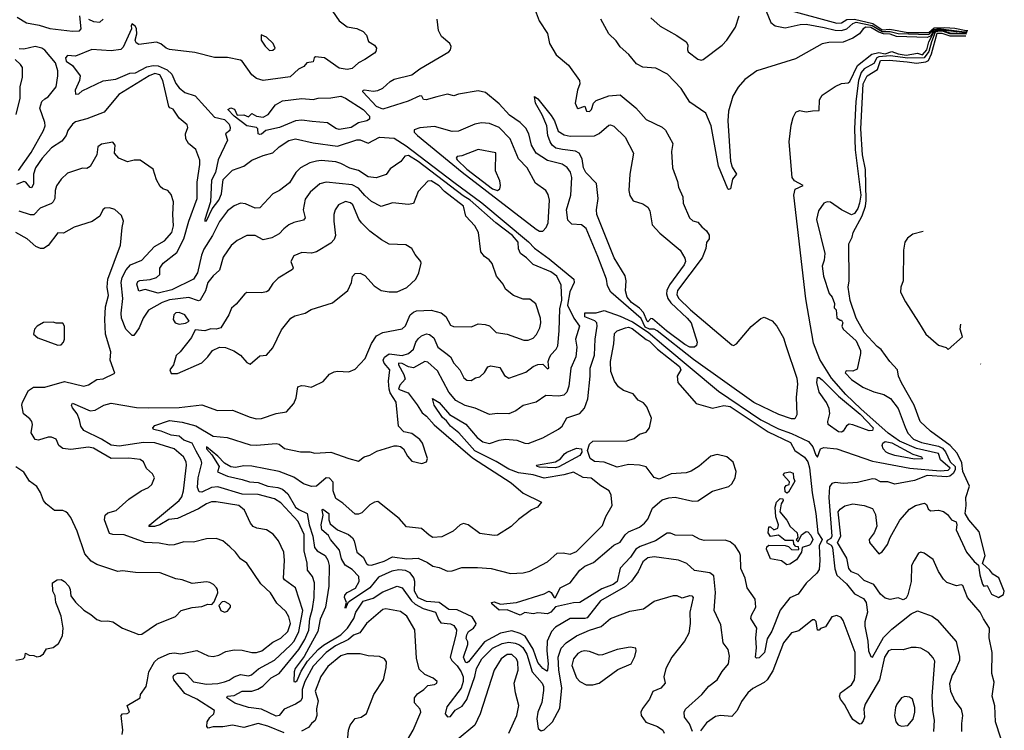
# Model space of a CAD drawing. Extents: x 1245515 to 1420776, y 606314 to 671314.
# Tile 341 of 385: x 1411009 to 1417101, y 614683 to 619082. Entities that reach past the tile are written whole.
import ezdxf

# ---------------------------------------------------------------- set-up
doc = ezdxf.new("R2010")
doc.units = 0

msp = doc.modelspace()

# ---------------------------------------------------------------- linework, layer by layer
at = {"layer": '0CON10XD'}
for points in [[(1414148.6, 619275), (1414223.1, 619075), (1414275, 618996.7), (1414288, 618935), (1414328.1, 618865), (1414405, 618800), (1414471.9, 618705), (1414474.5, 618685), (1414460.8, 618645), (1414446.2, 618565), (1414457.5, 618535), (1414465, 618531.2), (1414505, 618546.7), (1414515.7, 618515.7), (1414535, 618513.1), (1414547.5, 618525), (1414559.2, 618565), (1414575, 618580.8), (1414655, 618609.5), (1414725, 618616.5), (1414820.8, 618535), (1414885, 618464.2), (1414985, 618415.5), (1415005, 618397.1), (1415050, 618315), (1415041.1, 618265), (1415049.2, 618165), (1415079.7, 618079.7), (1415085.7, 618045), (1415112, 617985), (1415114.4, 617945), (1415152.9, 617855), (1415175, 617835.8), (1415205, 617829.2), (1415228.7, 617798.7), (1415258, 617775), (1415275, 617747.5), (1415276, 617725), (1415258.3, 617701.7), (1415254.2, 617665), (1415231.8, 617608.2), (1415079.2, 617405), (1415075, 617380), (1415085, 617358), (1415160, 617285), (1415415, 617068.9), (1415425, 617065.6), (1415445, 617074.4), (1415535, 617182.5), (1415595, 617232.5), (1415615, 617240), (1415665, 617217.5), (1415693.3, 617185), (1415735, 617112.5), (1415750, 617065), (1415817.4, 616862.6), (1415821.1, 616825), (1415812.9, 616745), (1415817.9, 616635), (1415805, 616610.7), (1415785, 616610.2)], [(1415615, 619204.6), (1415738.9, 619149), (1416065, 619060), (1416095, 619062.1), (1416126.7, 619083.3), (1416175, 619085.7), (1416287.9, 619057.9), (1416345, 619019.7), (1416392.3, 619022.3), (1416505, 619002.3), (1416635, 619001.9), (1416667.9, 619032.1), (1416734.2, 619034.2), (1416795, 619029.5), (1416865, 619013.7), (1416875.5, 619014.8)], [(1410992.3, 619097.7), (1411051.2, 619061.2), (1411128.2, 619048.2), (1411195, 619027.5), (1411335, 619010.6), (1411378.2, 619011.8), (1411390, 619025), (1411380, 619105)], [(1412944.6, 619135), (1412985, 619074.2), (1413035, 619037.8), (1413095, 619027.8), (1413135, 619009.1), (1413155.4, 618985), (1413167.1, 618947.1), (1413203.9, 618923.9), (1413216.7, 618905), (1413213.3, 618885), (1413203.3, 618875), (1413145, 618834.2), (1413105, 618814.2), (1413065, 618778.6), (1413035, 618773.1), (1412985, 618780.6), (1412895.6, 618845.6), (1412838.8, 618851.2), (1412830, 618845), (1412825, 618820), (1412785, 618813.8), (1412767.3, 618792.7), (1412734, 618775), (1412682, 618728), (1412515, 618705.4), (1412475, 618718.5), (1412445, 618740.5), (1412385.6, 618825), (1412375, 618831.9), (1412295, 618846.9), (1412215, 618846.5), (1412091.7, 618878.3)], [(1414915, 619092), (1414971.1, 619041.1), (1415075, 618984.2), (1415132.5, 618945), (1415143.5, 618925), (1415140.5, 618895), (1415145, 618881.9), (1415205, 618837.3), (1415225, 618830), (1415238.9, 618835), (1415355, 618923.1), (1415385.4, 618955), (1415437.7, 619035), (1415460.5, 619105)], [(1415627.3, 619135), (1415655.7, 619065), (1415683.7, 619043.7), (1415745, 619030.9), (1415837.9, 619052.1), (1415875.7, 619054.3), (1415987.3, 619032.7), (1416055, 619015.7), (1416095, 619014.3), (1416126, 619024.1), (1416165, 619057.4), (1416185, 619065.7), (1416283.5, 619045), (1416345, 619009), (1416395, 619007.7), (1416445.4, 618995.3), (1416635, 618989.2), (1416665, 619020.9), (1416695, 619027.4), (1416855, 619006.9), (1416872.4, 619007)], [(1412091.7, 618878.3), (1411935, 618896.4), (1411915, 618905.5), (1411882.9, 618933), (1411855, 618943.1), (1411745, 618927.3), (1411728.9, 618938.9), (1411722.9, 618955), (1411733, 618995), (1411732.1, 619025), (1411725, 619039.6), (1411704.1, 619055.9), (1411698.9, 619045), (1411701.1, 619025), (1411648.1, 618911.9), (1411635, 618897.1), (1411575, 618888.2), (1411455, 618897.3), (1411355, 618855.6), (1411305, 618860.8), (1411292.3, 618845), (1411297.1, 618825), (1411335, 618798.1), (1411382.2, 618735), (1411378, 618705), (1411351.2, 618645), (1411355, 618621.4), (1411375, 618623.3), (1411395, 618640.6), (1411525, 618702.1), (1411604.1, 618714.1), (1411689.5, 618750.5), (1411725, 618752.6), (1411795, 618789.2), (1411835, 618797.2), (1411865, 618794.9), (1411921.7, 618771.7), (1411949.5, 618745), (1411975, 618687.1), (1411995, 618660), (1412031.1, 618631.1), (1412095, 618610), (1412215, 618477.2), (1412275, 618462.8), (1412305.4, 618435), (1412311.5, 618415), (1412308.9, 618395), (1412282.9, 618375), (1412294.7, 618335), (1412236.2, 618215), (1412220, 618135), (1412195, 618088), (1412189.5, 617955), (1412154.6, 617844.6), (1412155, 617833.8), (1412165, 617837.1), (1412199.8, 617910.2), (1412240.6, 617965), (1412256.8, 618003.2), (1412267.6, 618092.4), (1412325, 618150.3), (1412395, 618174.4), (1412445, 618211.1), (1412515, 618240.6), (1412575, 618256.9), (1412615, 618294.5), (1412675, 618333.1), (1412715, 618344.7), (1412825, 618320.3), (1412975, 618299.2), (1413095, 618337.8), (1413115, 618336.9), (1413165, 618318.1), (1413235, 618354.1), (1413325, 618347.9), (1413401.1, 618301.1), (1413695.1, 618075.1), (1413867.4, 617947.4), (1414157, 617707), (1414195, 617667.2), (1414285, 617601.5), (1414437.4, 617475), (1414439.8, 617455), (1414412.3, 617397.7), (1414399.4, 617315), (1414436.9, 617235), (1414472.3, 617185), (1414448.2, 617105), (1414455.9, 617055), (1414450.3, 616995), (1414419.7, 616925), (1414407.6, 616812.4), (1414395, 616775.7), (1414375, 616757.3), (1414345, 616752.1), (1414264.7, 616755.3), (1414205, 616714.2), (1414125, 616694.2), (1414079.3, 616660.7), (1414035, 616641.4), (1413965, 616644.4), (1413915, 616638.8), (1413826.2, 616676.2), (1413765, 616692.7), (1413708.5, 616725), (1413665, 616776.7), (1413595, 616909.1), (1413535, 616962.3), (1413515, 616965.6), (1413445, 616926.7), (1413415, 616932.6), (1413375, 616954), (1413353.6, 616956.4), (1413351.8, 616945), (1413386.6, 616885), (1413394.1, 616855.9), (1413360.3, 616819.7), (1413352.2, 616795), (1413412.3, 616772.3), (1413468.7, 616698.7), (1413498.5, 616648.5), (1413526.9, 616626.9), (1413573.8, 616573.8), (1413810.5, 616370.5), (1414049.5, 616215), (1414125, 616150.6), (1414237.5, 616095), (1414212.5, 616065), (1414175, 616048), (1414095, 615988.8), (1414050, 615945), (1413965, 615891.9), (1413945, 615889.4), (1413855, 615901.9), (1413783.8, 615955), (1413755, 615964.2), (1413734.4, 615955.6), (1413690, 615915), (1413620.3, 615879.7), (1413565, 615876.9), (1413541.7, 615891.7), (1413495, 615931.4), (1413403, 615943), (1413356.2, 615995), (1413225, 616098.8), (1413205, 616095.8), (1413175, 616077.8), (1413125, 616029.4), (1413105, 616020), (1413085, 616021.4), (1413008.8, 616088.8), (1412965, 616117.8), (1412947.9, 616165), (1412948.9, 616218.9), (1412925, 616244.5), (1412904.7, 616245.3), (1412845, 616194.6), (1412815, 616193.2), (1412765, 616208.8), (1412705, 616249.2), (1412615, 616285.3), (1412445, 616317.7), (1412395, 616320), (1412345, 616308.8), (1412315, 616314), (1412275.7, 616335.8), (1412235, 616380), (1412165, 616437.1), (1412165, 616424.5), (1412197.3, 616387.3), (1412242.5, 616315), (1412233, 616283), (1412295, 616255.3), (1412385, 616236.5), (1412430.4, 616220.4), (1412485, 616216.5), (1412545, 616193.9), (1412605, 616186), (1412634.6, 616175.4), (1412667.8, 616147.8), (1412715.8, 616065), (1412735, 616049.5), (1412787.9, 616025), (1412799.9, 615955), (1412822.2, 615885), (1412833, 615815), (1412849.3, 615795), (1412898.5, 615765), (1412915.7, 615735.7), (1412924.1, 615704.1), (1412922.3, 615575), (1412900.5, 615445), (1412868.1, 615371.9), (1412853.8, 615293.8), (1412797.2, 615192.8), (1412769.3, 615140.7), (1412713.3, 615065), (1412707.2, 615045), (1412706, 614986), (1412715, 614982.5), (1412725, 614990.9), (1412749.8, 615050.2), (1412789.1, 615110.8), (1412855, 615183.3), (1412888.9, 615211.1), (1412996.5, 615275), (1413037.8, 615315), (1413077.2, 615375), (1413089.6, 615415), (1413135, 615483.2), (1413195, 615501.3), (1413255, 615539.4), (1413345, 615576), (1413375, 615565.5), (1413433.8, 615483.8), (1413455, 615464.2), (1413505, 615436.2), (1413582.2, 615415), (1413599.9, 615369.9), (1413615, 615348.9), (1413675, 615342), (1413695, 615332.7), (1413711.8, 615305), (1413709.7, 615280.3), (1413672.2, 615135), (1413682, 615115), (1413715, 615082.2), (1413741, 615045), (1413751.9, 615015), (1413753.6, 614985), (1413740.4, 614945), (1413651.9, 614828.1), (1413640.6, 614785), (1413655, 614765.8), (1413675, 614769.4), (1413702.9, 614807.1), (1413746.5, 614833.5), (1413775, 614874.4), (1413824.6, 615015.4), (1413836, 615065), (1413869.4, 615125), (1413935, 615191.6), (1413995, 615220.9), (1414035, 615227.7), (1414075, 615223.2), (1414102.4, 615212.4), (1414122.1, 615195), (1414146.2, 615155), (1414180.4, 615045), (1414241.6, 614975), (1414249.2, 614955), (1414249.3, 614929.3), (1414238.8, 614855), (1414215.4, 614795), (1414209.4, 614755), (1414216.7, 614695), (1414235, 614680), (1414255, 614686.7), (1414305.7, 614735), (1414350.2, 614819.8), (1414363.2, 614946.8), (1414344.5, 615055), (1414341.7, 615135), (1414358.3, 615191.7), (1414390, 615225), (1414455, 615268.9), (1414535, 615302.9), (1414607.8, 615325), (1414665, 615376.2), (1414785, 615421.2), (1414868.8, 615435), (1414935, 615483.1), (1415055, 615518.1), (1415075, 615516.7), (1415105, 615503.5), (1415115.8, 615505.8), (1415155, 615518.2), (1415168, 615515), (1415176.5, 615505), (1415155.5, 615415), (1415157.8, 615345), (1415148.5, 615285), (1415122.7, 615235), (1415044, 615135), (1415006.2, 615065), (1414993.9, 615013.9), (1415002.5, 614975), (1414976.2, 614945), (1414927.5, 614922.5), (1414905, 614875.8), (1414861.6, 614818.4), (1414852.5, 614795), (1414855.3, 614775.3), (1414883.5, 614733.5), (1414955, 614707.1), (1414987.5, 614685), (1414997.5, 614665)], [(1411435, 619084.7), (1411465, 619070.5), (1411504.6, 619065.4), (1411525, 619084.2)], [(1415785, 616610.2), (1415707.1, 616637.1), (1415552.5, 616712.5), (1415178.8, 616978.8), (1414954.1, 617155), (1414935, 617166.5), (1414905, 617166.2), (1414878.2, 617178.2), (1414855, 617233), (1414667.1, 617395), (1414645.4, 617435), (1414639.6, 617475), (1414585.2, 617615.2), (1414515, 617790), (1414485, 617812.5), (1414425, 617816.9), (1414401.4, 617841.5), (1414392.5, 617905), (1414419.7, 617995), (1414425.3, 618105), (1414417.7, 618137.7), (1414396.6, 618166.6), (1414365, 618187.6), (1414275, 618210.3), (1414205.4, 618255.4), (1414175.3, 618305), (1414160, 618375), (1414140.7, 618410.7), (1414105.4, 618445), (1414040.5, 618490.5), (1413975, 618560), (1413890.8, 618630.8), (1413845, 618641.2), (1413725, 618620.5), (1413695, 618610), (1413655, 618620.9), (1413589.2, 618605), (1413524.6, 618584.7), (1413508.3, 618588.3), (1413497.5, 618607.5), (1413485, 618609.4), (1413412.7, 618577.3), (1413255, 618527.7), (1413216.5, 618545), (1413131.3, 618635), (1413133.1, 618645), (1413142.8, 618647.2), (1413195, 618638.9), (1413225, 618642.6), (1413255, 618657.6), (1413300.5, 618699.5), (1413325, 618714.1), (1413435, 618739.8), (1413485, 618777.2), (1413665, 618882.3), (1413675.5, 618895), (1413679.5, 618915), (1413670.5, 618935), (1413618.1, 618978.1), (1413599.4, 619015), (1413591.1, 619085)], [(1416870.1, 619001.1), (1416855, 619001.2), (1416685, 619021.1), (1416666, 619014), (1416645, 618980.2), (1416625, 618972.2), (1416435, 618978.3), (1416395, 618992.2), (1416353.7, 618993.7), (1416325.3, 619005.3), (1416275, 619032.4), (1416245, 619034.7), (1416227.5, 619025), (1416204.8, 618995), (1416165, 618966.4), (1416105, 618942.6), (1416015, 618941.2), (1415975, 618932.3), (1415809.8, 618840.1), (1415570.3, 618765), (1415495, 618711.5), (1415455, 618662.9), (1415422.5, 618607.5), (1415394.5, 618514.5), (1415391.2, 618455), (1415406.3, 618205), (1415417.7, 618167.7), (1415443.5, 618125), (1415419.6, 618095), (1415406.2, 618033.8), (1415395, 618030), (1415390, 618035), (1415332.4, 618175), (1415288, 618425), (1415255, 618503.8), (1415155, 618571.2), (1415102.5, 618655), (1415017.5, 618745), (1414945, 618780.6), (1414865, 618787.1), (1414825, 618808.6), (1414777, 618867), (1414724.3, 618914.3), (1414699.7, 618949.7), (1414654.2, 618994.2), (1414604.3, 619085)], [(1412555, 618891.4), (1412575, 618891.9), (1412589.4, 618905), (1412577.2, 618935), (1412535, 618972.4), (1412502.1, 618987.9), (1412503.5, 618955), (1412527, 618917), (1412555, 618891.4)], [(1415171.1, 614675), (1415152.6, 614722.6), (1415123.3, 614765), (1415120, 614795), (1415128, 614815), (1415228.8, 614905), (1415273.9, 614956.1), (1415324.6, 614995), (1415355, 615046.5), (1415395.4, 615095), (1415401.7, 615141.7), (1415393.4, 615183.4), (1415361.9, 615225), (1415346.5, 615335), (1415306.1, 615425), (1415314.7, 615535.3), (1415305, 615638.8), (1415278.6, 615658.6), (1415185, 615672.2), (1415136.1, 615716.1), (1415085, 615736.1), (1414935, 615757.1), (1414895, 615749.7), (1414864.7, 615725), (1414836, 615665), (1414794.7, 615605.3), (1414756.6, 615573.4), (1414603.5, 615485), (1414520.1, 615379.9), (1414505, 615374.3), (1414415.2, 615374.8), (1414325, 615321.5), (1414300.4, 615295), (1414271.9, 615235), (1414270.2, 615175), (1414279.8, 615095), (1414275.7, 615055), (1414269.9, 615050.1), (1414245, 615066.1), (1414215, 615103.3), (1414186.3, 615186.3), (1414135.6, 615265.6), (1414105, 615283), (1414055, 615297.9), (1413984.7, 615285.3), (1413885, 615231.6), (1413785, 615106), (1413775, 615100), (1413767.1, 615105), (1413753.9, 615135), (1413781.6, 615215), (1413781.3, 615231.3), (1413771.6, 615251.6), (1413775, 615274.3), (1413786.3, 615295), (1413816.8, 615315), (1413832, 615335), (1413833.1, 615345), (1413807.9, 615385), (1413715, 615428.8), (1413665, 615431.4), (1413605, 615473.8), (1413525, 615479.7), (1413475, 615502.3), (1413452.1, 615545), (1413452.9, 615605), (1413447, 615627), (1413425, 615658.4), (1413395, 615673.2), (1413355, 615676), (1413311.7, 615668.3), (1413229.5, 615630.5), (1413174.7, 615565), (1413049.1, 615480.9), (1413038.8, 615471.2), (1413025, 615437.5), (1413023.1, 615443.1), (1413030, 615475), (1413018.3, 615505), (1413020.4, 615519.6), (1413034.5, 615535.5), (1413087.1, 615563), (1413108.7, 615605), (1413108, 615635), (1413065, 615679.4), (1413021.7, 615705), (1413000.9, 615745), (1412988.3, 615798.3), (1412932, 615865), (1412919.1, 615889.1), (1412878.9, 615925), (1412874.1, 615955.9), (1412886.4, 616015), (1412880.6, 616045), (1412885, 616052), (1412920.9, 616025), (1412921.1, 615985), (1412930.2, 615960.2), (1412974.7, 615924.7), (1413044.3, 615895), (1413067.5, 615875), (1413078.9, 615855), (1413094.6, 615785), (1413135, 615755.7), (1413154.8, 615715), (1413165, 615706.9), (1413185, 615705.4), (1413265, 615729.5), (1413315, 615756.8), (1413405, 615745.4), (1413475, 615748.5), (1413531.7, 615721.7), (1413565, 615698.7), (1413605, 615690.5), (1413655, 615667.9), (1413685, 615670.8), (1413745, 615690), (1413841.5, 615691.5), (1413925.4, 615684.6), (1414045, 615654.5), (1414125, 615658.5), (1414165, 615668.8), (1414275, 615726.5), (1414335, 615779.6), (1414371.9, 615781.9), (1414415, 615774.4), (1414455, 615789.2), (1414615, 615951.2), (1414635, 616007.5), (1414674, 616075), (1414669.4, 616139.4), (1414656.4, 616166.4), (1414605, 616195.6), (1414545, 616243.5), (1414495, 616247.3), (1414435, 616281.4), (1414374.9, 616265.1), (1414255, 616244), (1414185, 616263.6), (1414095, 616276.9), (1414035, 616298.6), (1413956.5, 616346.5), (1413825, 616412.9), (1413725.4, 616525.4), (1413674.8, 616564.8), (1413649.1, 616599.1), (1413625, 616618.8), (1413572.9, 616695), (1413563.6, 616736.4), (1413605, 616711.2), (1413668.8, 616638.8), (1413768.7, 616578.7), (1413839.4, 616495), (1413875, 616467.8), (1413915, 616458.2), (1413975, 616479.2), (1414014, 616486), (1414085, 616479.6), (1414135, 616460.8), (1414155, 616459.2), (1414245, 616493.9), (1414343.8, 616546.2), (1414365.7, 616565), (1414393.7, 616616.3), (1414475, 616644.5), (1414503.1, 616676.9), (1414524.7, 616735), (1414539.5, 616875), (1414537.8, 616925), (1414565.6, 617005), (1414570.2, 617105), (1414582.1, 617185), (1414579.2, 617205), (1414568, 617218), (1414505, 617242.5), (1414505, 617266.2), (1414575, 617268), (1414625, 617281.2), (1414725, 617247.3), (1414801.3, 617211.3), (1414898.2, 617148.3), (1414994.4, 617065), (1415333.2, 616783.2), (1415594.3, 616605), (1415705, 616548.4), (1415785, 616520.8), (1415890.6, 616470.6), (1415917.5, 616437.5), (1415935, 616386.2), (1415945, 616373.3), (1415963.9, 616426.1), (1415985, 616433.1), (1416065, 616425.3), (1416285, 616349.1), (1416331.2, 616341.1), (1416516.2, 616305), (1416705, 616288.5), (1416755, 616292.3), (1416765.5, 616305), (1416707.1, 616357.1), (1416695, 616396.1), (1416558.4, 616428.4), (1416452.3, 616472.3), (1416382.1, 616522.1), (1416212.7, 616672.7), (1416121.8, 616761.8), (1416032.3, 616862.3), (1415959.3, 616979.3), (1415920.4, 617079.6), (1415873.4, 617353.4), (1415799.1, 617995), (1415807.5, 618032.5), (1415857.1, 618055), (1415803.9, 618083.9), (1415788, 618105), (1415769.8, 618325), (1415781.6, 618428.4), (1415794.9, 618475.1), (1415811.7, 618508.3), (1415835, 618520.2), (1415875, 618512.1), (1415915, 618517.1), (1415955, 618520), (1415958.4, 618585), (1415974.1, 618615), (1416055, 618668.6), (1416095, 618686.9), (1416135, 618691.4), (1416145, 618699.4), (1416192.4, 618797.6), (1416281.4, 618868.5), (1416325, 618878.4), (1416365, 618870.3), (1416405, 618884.1), (1416445, 618870.4), (1416495, 618862.7), (1416565, 618874.2), (1416595, 618864.4), (1416622.9, 618895), (1416634.1, 618945), (1416665.1, 619005), (1416680.9, 619015), (1416723.8, 619015), (1416765, 619001.2), (1416855, 618996.1), (1416868.2, 618996.1)], [(1416866.9, 618992.8), (1416765, 618994.1), (1416725, 619008), (1416695, 619009.8), (1416673.5, 619005), (1416650.9, 618945), (1416635.3, 618884.7), (1416605, 618845.3), (1416505, 618842.5), (1416395, 618858.6), (1416325, 618852.6), (1416311.7, 618845), (1416295, 618811.2), (1416235, 618776.5), (1416215.4, 618755), (1416198.7, 618705), (1416182, 618575), (1416173.8, 618405), (1416178.9, 618275), (1416213.7, 617996.3), (1416205, 617946), (1416195, 617912.9), (1416175, 617882.5), (1416155, 617872.9), (1416095, 617904.6), (1416025, 617952.1), (1416005, 617953.8), (1415985, 617945.4), (1415950.9, 617899.1), (1415940, 617845), (1415991.4, 617635), (1415987.5, 617592.5), (1415974, 617555), (1415983.6, 617493.6), (1416017.5, 617387.5), (1416035.7, 617365), (1416050, 617325), (1416048.3, 617298.3), (1416060, 617285), (1416065, 617236.7), (1416085, 617222.5), (1416095, 617222.5), (1416102.5, 617205), (1416096.7, 617185), (1416104, 617165), (1416185, 617093.1), (1416211.4, 617035), (1416212, 617015), (1416190.9, 616919.1), (1416165, 616905.7), (1416122.5, 616907.5), (1416116.2, 616895), (1416155.5, 616855), (1416225, 616807.2), (1416295, 616778.1), (1416355, 616761.6), (1416397.8, 616737.8), (1416445, 616674.6), (1416488.8, 616558.8), (1416505, 616521.6), (1416538.8, 616485), (1416588.2, 616465), (1416695, 616441.6), (1416719, 616429), (1416737, 616407), (1416767, 616345), (1416797.3, 616315), (1416796.6, 616295), (1416785, 616273.1), (1416765, 616255.8), (1416745, 616251.9), (1416625, 616259.4), (1416545, 616229), (1416425, 616205.9), (1416380.8, 616220.8), (1416335, 616222.1), (1416305, 616237.1), (1416285, 616240), (1416193.8, 616216.2), (1416105, 616211.8), (1416055, 616216.1), (1416035, 616210.4), (1416020.5, 616189.5), (1416014.6, 616124.7), (1416034.1, 615885), (1416028.9, 615871.1), (1416005, 615857.5), (1416001.3, 615845), (1416029.7, 615829.7), (1416038.2, 615815), (1416053.2, 615683.2), (1416065, 615644.4), (1416125, 615589.4), (1416175, 615527.5), (1416229.1, 615499.1), (1416247.2, 615475), (1416254.7, 615415), (1416238.7, 615355), (1416237.7, 615327.7), (1416257.6, 615235), (1416261.6, 615175), (1416275, 615140), (1416285, 615136), (1416353.5, 615256.6), (1416405, 615309.1), (1416525.6, 615405), (1416565, 615421.9), (1416655, 615390), (1416685, 615366), (1416802.8, 615232.8), (1416825, 615140), (1416824.3, 615115), (1416797.4, 615052.6), (1416778, 615025), (1416761.7, 614971.7), (1416768, 614925), (1416796, 614865), (1416833.6, 614813.6), (1416842.5, 614775), (1416835.8, 614725.8), (1416837.1, 614675)], [(1417080, 614635), (1417046.3, 614735), (1417042.9, 614835), (1417025.6, 614895), (1417038.3, 614981.7), (1417023.9, 615035), (1417025.3, 615165.3), (1417007.9, 615255), (1417010.6, 615315), (1416972.3, 615372.3), (1416951.9, 615415), (1416873.8, 615505), (1416845, 615578.8), (1416835, 615584.2), (1416805, 615577.5), (1416745, 615598.9), (1416725, 615618.7), (1416695, 615665.4), (1416660.8, 615740.8), (1416605, 615780.3), (1416585, 615785.8), (1416569.6, 615780.4), (1416542.9, 615735), (1416526.8, 615703.2), (1416525.2, 615605), (1416505, 615521.2), (1416495, 615501.4), (1416475, 615490), (1416445, 615503.3), (1416395, 615492.5), (1416365, 615500.4), (1416335, 615525.3), (1416294.1, 615585), (1416235, 615609.4), (1416197, 615647), (1416155.4, 615665), (1416139.3, 615685), (1416127.7, 615747.7), (1416068.4, 615845), (1416090.4, 615885), (1416073.6, 616035), (1416085, 616051.8), (1416115, 616072.2), (1416165, 616085.3), (1416235, 616075.4), (1416285, 616055.4), (1416305, 616018), (1416312.7, 615947.3), (1416296.7, 615905), (1416264.4, 615865), (1416266.3, 615846.3), (1416325, 615776.2), (1416345, 615788), (1416377.8, 615832.2), (1416395, 615875.7), (1416455, 615984.2), (1416515, 616051.2), (1416551.2, 616075), (1416608.1, 616088.1), (1416620.3, 616080.3), (1416630.5, 616055), (1416645, 616040.8), (1416695, 616046.2), (1416725, 616038.3), (1416749.5, 616019.5), (1416775, 615986.4), (1416802.5, 615972.5), (1416807.5, 615955), (1416804.4, 615925), (1416867.7, 615785), (1416915, 615727.5), (1416942.5, 615705), (1416950, 615645), (1416966.8, 615586.8), (1416975, 615576.2), (1416995, 615580), (1417022, 615525), (1417065, 615505.4), (1417096.3, 615523.7), (1417101.4, 615545), (1417067, 615627), (1417030, 615650), (1417012.5, 615675), (1416966, 615715), (1416983.5, 615765), (1416945, 615912.5), (1416882.5, 615985), (1416860, 616025), (1416866.2, 616075), (1416862.5, 616125), (1416885.3, 616195), (1416844.1, 616284.1), (1416837.7, 616337.7), (1416808.8, 616398.8), (1416766.3, 616446.3), (1416644.2, 616534.2), (1416580, 616595), (1416543.9, 616695), (1416464.6, 616834.6), (1416447.3, 616875), (1416439.8, 616915), (1416392.5, 616965), (1416339.5, 617039.5), (1416315, 617058.5), (1416235, 617145.7), (1416185, 617234.7), (1416147.5, 617342.5), (1416135.5, 617425), (1416141.7, 617465), (1416139.7, 617695), (1416159.3, 617735), (1416165.7, 617765), (1416221.7, 617868.3), (1416242.2, 617927.8), (1416247.4, 617962.6), (1416242.2, 618155), (1416224.7, 618244.7), (1416213.8, 618405), (1416228.7, 618685), (1416252, 618735), (1416317.5, 618772.5), (1416335, 618827.9), (1416388, 618832), (1416499.7, 618819.7), (1416557.2, 618812.8), (1416615, 618820.1), (1416632.1, 618827.9), (1416650.1, 618869.9), (1416685, 618998.3), (1416715, 618998.1), (1416765, 618981.7), (1416862.4, 618981)], [(1411001.2, 618148.8), (1411080.1, 618259.9), (1411155.3, 618395), (1411165.4, 618425), (1411164.5, 618444.5), (1411134.3, 618534.3), (1411145.5, 618575), (1411165, 618592.1), (1411185.4, 618605), (1411234.6, 618665), (1411245.4, 618735), (1411244.6, 618765.5), (1411229.7, 618815), (1411165, 618891.9), (1411145, 618905.6), (1411105, 618915.9), (1411035, 618898.1), (1411005, 618901.6)], [(1410985.9, 618495), (1411010.9, 618595), (1411012, 618665), (1411026.5, 618725), (1411025.6, 618785), (1411014.5, 618805), (1410980.9, 618835)], [(1413407.5, 614625), (1413444.1, 614685), (1413491.2, 614795), (1413487.5, 614815), (1413452.6, 614852.6), (1413450.8, 614885), (1413470.9, 614909.1), (1413510, 614935), (1413535, 614960), (1413575, 614967.5), (1413590, 614975), (1413592.5, 614985), (1413567.5, 615005), (1413515, 615028), (1413480.8, 615060.8), (1413465, 615130), (1413454.6, 615304.6), (1413405, 615389.4), (1413365, 615418.5), (1413275, 615434.6), (1413255, 615430), (1413154.3, 615345), (1413112.9, 615287.1), (1413075, 615271), (1413044.2, 615245), (1412963.7, 615205), (1412905.1, 615164.9), (1412825, 615079.2), (1412772.5, 614985), (1412756.5, 614935), (1412756.4, 614885), (1412747.6, 614865), (1412715.7, 614844.3), (1412645, 614813.6), (1412615, 614774.5), (1412595, 614769.8), (1412505, 614814.9), (1412424.4, 614824.4), (1412340.4, 614850.4), (1412291.4, 614885), (1412293.8, 614895), (1412335, 614898.3), (1412385.2, 614924.8), (1412444.8, 614925.2), (1412483.2, 614936.8), (1412513.4, 614956.6), (1412565, 615007.9), (1412615, 615034.7), (1412736.2, 615183.8), (1412774, 615245), (1412797.6, 615302.4), (1412804.6, 615375), (1412821.2, 615435), (1412830.2, 615505), (1412832.2, 615595), (1412820.7, 615635), (1412788.8, 615675), (1412787.2, 615717.3), (1412769.1, 615795), (1412769.8, 615895), (1412731.4, 615975), (1412625, 616090.9), (1412585, 616115.3), (1412485, 616141.8), (1412385, 616145.2), (1412235, 616189.5), (1412195, 616186.1), (1412135, 616157.1), (1412118.8, 616158.8), (1412109.4, 616185), (1412113, 616245), (1412135.7, 616335.7), (1412131.9, 616355), (1412101.2, 616411.2), (1412075, 616460), (1412025, 616479.8), (1411995, 616503.4), (1411945, 616510.5), (1411885, 616534.3), (1411836, 616545), (1411831.8, 616555), (1411845, 616569.2), (1411935, 616600.4), (1412015, 616590.3), (1412098.4, 616568.4), (1412205, 616503.8), (1412293.3, 616495), (1412435, 616450.9), (1412475, 616448.7), (1412595, 616458.9), (1412615, 616454), (1412647, 616427), (1412746.6, 616406.6), (1412805, 616406.9), (1412835, 616398.1), (1412935, 616405.4), (1413045, 616364.5), (1413105, 616350), (1413140, 616375), (1413175, 616386), (1413218.2, 616411.8), (1413325, 616444), (1413345, 616444.2), (1413365, 616439.2), (1413384, 616425), (1413409.3, 616379.3), (1413435, 616348.8), (1413496.4, 616333.6), (1413526.1, 616343.9), (1413531.2, 616365), (1413526.2, 616385), (1413500.2, 616460.2), (1413485, 616484), (1413435, 616520.8), (1413385, 616530), (1413352, 616565), (1413338.4, 616715), (1413301.9, 616771.9), (1413295.4, 616795), (1413290.5, 616845), (1413298.1, 616915), (1413264.9, 616954.9), (1413258, 616975), (1413266.9, 616993.1), (1413295, 617013.7), (1413375, 617002.8), (1413414.6, 617015), (1413445, 617042.3), (1413460.8, 617085), (1413475, 617105.4), (1413495, 617124.6), (1413525, 617136.2), (1413545, 617133.5), (1413571.9, 617111.9), (1413596.8, 617055), (1413646.6, 617016.6), (1413675.4, 616995), (1413695, 616955.7), (1413732.2, 616915), (1413758, 616865), (1413775, 616850), (1413801.7, 616848.3), (1413830, 616865), (1413855, 616870), (1413885, 616898), (1413905, 616933.8), (1413925, 616940), (1413978.9, 616928.9), (1414008.9, 616878.9), (1414035, 616863.3), (1414140.1, 616899.9), (1414185, 616935.4), (1414215, 616947.1), (1414245, 616949.2), (1414275, 616920), (1414282.5, 616925), (1414278.6, 616965), (1414284.1, 616984.1), (1414295, 617007.1), (1414327.9, 617042.1), (1414337.7, 617062.4), (1414347.6, 617155), (1414351.7, 617291.7), (1414363.2, 617345), (1414358.8, 617438.8), (1414333.1, 617495), (1414295, 617520), (1414185, 617566.7), (1414145, 617607.7), (1414107.1, 617635), (1414095, 617663.8), (1414093.9, 617705), (1414058.7, 617745), (1413955.2, 617825.2), (1413797.1, 617965), (1413752.2, 617992.2), (1413475, 618203.4), (1413415, 618240.4), (1413392.9, 618237.1), (1413367, 618203.1), (1413302, 618158), (1413277.2, 618122.8), (1413215, 618101.9), (1413165, 618108.2), (1413105, 618148), (1413052, 618162), (1412995, 618192.3), (1412965, 618201.1), (1412875, 618209.2), (1412845, 618206.4), (1412804.3, 618195.7), (1412746.2, 618163.8), (1412718.2, 618135), (1412678.6, 618071.5), (1412615.4, 618024.6), (1412575, 618003.1), (1412495, 617917.8), (1412465, 617915.5), (1412405, 617940.9), (1412375, 617945.6), (1412335, 617929.6), (1412295, 617897.8), (1412245, 617833.3), (1412201.3, 617745), (1412148.5, 617661.5), (1412134.3, 617625), (1412109.6, 617515), (1412085, 617474.7), (1411949.5, 617410.5), (1411865, 617388.3), (1411785, 617412.1), (1411745, 617401.1), (1411733.4, 617445), (1411739.1, 617460.9), (1411752.9, 617467.1), (1411817, 617473), (1411855, 617485.3), (1411876.1, 617505), (1411875.5, 617544.5), (1411895.5, 617575), (1411980.4, 617639.6), (1412024, 617725), (1412054.6, 617835.4), (1412106.9, 617975), (1412106.6, 618075), (1412123.3, 618185), (1412122.4, 618212.4), (1412098.3, 618278.3), (1412054, 618315), (1412036.2, 618345), (1412035.7, 618375), (1412048.5, 618415), (1412045, 618431.2), (1411995, 618472.5), (1411957.6, 618527.6), (1411937.5, 618535), (1411931.2, 618545), (1411895.2, 618705), (1411875, 618740.7), (1411845, 618748.7), (1411809.1, 618735), (1411621.9, 618618.1), (1411530.5, 618509.5), (1411425, 618468.2), (1411355, 618449.1), (1411335, 618434.5), (1411306.4, 618395), (1411296.3, 618363.7), (1411269.7, 618330.3), (1411205, 618289.1), (1411146.7, 618225), (1411106.3, 618165), (1411094.3, 618125), (1411095, 618063.8), (1411081.2, 618041.2), (1411072.9, 618043), (1411046.3, 618076.4), (1411035, 618079.2), (1410989.2, 618060.8)], [(1412495, 618370), (1412484.7, 618374.7), (1412482.9, 618405), (1412474.2, 618414.2), (1412415, 618425.3), (1412335, 618484.2), (1412296.7, 618525), (1412315, 618536.9), (1412338.7, 618528.7), (1412355, 618491.4), (1412395, 618492.9), (1412425, 618480), (1412445, 618500), (1412474.2, 618484.2), (1412515, 618477.5), (1412546.7, 618495), (1412591.2, 618555), (1412635, 618578.9), (1412755, 618593.6), (1412825, 618587.5), (1412855, 618595.4), (1412935, 618596.9), (1412995, 618607.5), (1413025, 618595.5), (1413134.2, 618525), (1413173.5, 618485), (1413173.6, 618465), (1413157.1, 618455), (1413105, 618442.8), (1413059.5, 618415), (1412985, 618401.6), (1412965, 618408.4), (1412913, 618443), (1412818.7, 618451.3), (1412755, 618459.6), (1412714.4, 618455.6), (1412616, 618415), (1412531.4, 618395), (1412505, 618373.6), (1412495, 618370)], [(1415156.4, 617053.6), (1415125, 617071.3), (1415011.9, 617155), (1414925, 617229.6), (1414915, 617233), (1414895, 617212.4), (1414890.9, 617215), (1414868.8, 617268.8), (1414845, 617297), (1414795, 617331.5), (1414768.6, 617365), (1414756.8, 617403.3), (1414761.9, 617465), (1414755.2, 617495.2), (1414686.7, 617606.7), (1414581, 617875), (1414577.3, 617905), (1414589.2, 617975), (1414577.1, 618067), (1414511.2, 618135), (1414498.1, 618165), (1414490, 618220), (1414471.2, 618255), (1414447.3, 618267.3), (1414367.8, 618277.8), (1414327, 618287), (1414303.8, 618305), (1414291.2, 618325), (1414276.7, 618365), (1414271.1, 618425), (1414242, 618491.9), (1414200.6, 618565), (1414193.6, 618606.4), (1414215, 618590.8), (1414297.8, 618487.8), (1414317.7, 618455), (1414341.1, 618391.1), (1414378.3, 618368.3), (1414415, 618361.5), (1414565, 618363.4), (1414593.4, 618376.6), (1414655, 618428.1), (1414665, 618431.4), (1414685, 618423.3), (1414754.7, 618354.7), (1414806.4, 618255), (1414783.9, 618125), (1414777.3, 618025), (1414785, 617992.5), (1414805, 617961.1), (1414865, 617942.7), (1414895, 617920.4), (1414908.8, 617898.8), (1414922, 617812), (1414970.3, 617760.2), (1415095.2, 617655.2), (1415125.3, 617605), (1415127.9, 617585), (1415120.2, 617565), (1415030.3, 617439.7), (1415013.7, 617406.3), (1415010.5, 617385), (1415019.3, 617355), (1415038.1, 617328.1), (1415138.9, 617235), (1415163.5, 617205), (1415201.5, 617085), (1415196.7, 617065), (1415185, 617054.5), (1415156.4, 617053.6)], [(1414245, 617772.4), (1414266.2, 617795), (1414278.6, 617825), (1414286.2, 617965), (1414279.4, 617999.4), (1414264.4, 618024.4), (1414200.2, 618070.2), (1414147.9, 618165), (1414095, 618220.6), (1414044, 618344), (1413975, 618414.5), (1413915, 618440), (1413866.3, 618443.7), (1413825, 618435.5), (1413725, 618390.8), (1413685, 618389.1), (1413575, 618419.4), (1413485, 618412.4), (1413450, 618400), (1413450.5, 618385), (1413469.4, 618365), (1413747.7, 618137.7), (1414204.5, 617784.5), (1414225, 617773.6), (1414245, 617772.4)], [(1413143.8, 617993.8), (1413105, 618038.8), (1413065, 618058.6), (1412905, 618075.5), (1412865, 618066.5), (1412806.4, 618015), (1412775, 617970.8), (1412762.3, 617905), (1412775.7, 617855), (1412765, 617841.4), (1412705, 617826.5), (1412675, 617812.5), (1412642.4, 617787.6), (1412614.7, 617755.3), (1412568.8, 617731.2), (1412515, 617719.1), (1412465, 617745.5), (1412415, 617745.5), (1412355, 617715.4), (1412317, 617683), (1412268.3, 617611.7), (1412245, 617532), (1412205, 617495.6), (1412172.2, 617455), (1412157.7, 617402.3), (1412125.2, 617344.8), (1412115, 617342.2), (1412055, 617361.2), (1411935, 617347), (1411889.5, 617330.5), (1411805, 617283.5), (1411772.3, 617235), (1411748.5, 617175), (1411715, 617125.8), (1411705, 617125.8), (1411665.5, 617165), (1411639.4, 617235), (1411637.1, 617265), (1411647.6, 617355), (1411636.2, 617455), (1411643.4, 617485), (1411666.7, 617533.3), (1411695, 617564.7), (1411765, 617594), (1411842.2, 617677.8), (1411905, 617713.5), (1411949.2, 617765), (1411961.3, 617805), (1411955.4, 617875), (1411960, 617955), (1411945, 618000), (1411925, 618023.3), (1411895, 618033.8), (1411878.1, 618048.1), (1411855, 618090), (1411835, 618155.7), (1411755, 618211.2), (1411717.1, 618212.9), (1411675, 618202.5), (1411621.2, 618225), (1411596.2, 618255), (1411600, 618305), (1411585, 618323.3), (1411515, 618312), (1411492, 618295), (1411485.7, 618245), (1411445, 618173.3), (1411425, 618160), (1411397, 618163), (1411305, 618132), (1411265.4, 618094.6), (1411236.1, 618053.9), (1411227.9, 618025), (1411225.3, 617975), (1411216.5, 617955), (1411205, 617943.9), (1411135.8, 617915), (1411095.3, 617874.7), (1411075, 617873.3), (1411005, 617895.9)], [(1413965, 618023.8), (1413980, 618035), (1413983.8, 618055), (1413978.8, 618085), (1413953.5, 618145), (1413955, 618256.7), (1413845, 618278.2), (1413745, 618239.1), (1413715, 618234), (1413710, 618225), (1413715.4, 618215), (1413775, 618156), (1413935, 618034.5), (1413965, 618023.8)], [(1412645, 614668.2), (1412545, 614709.8), (1412485, 614724.7), (1412395, 614700.4), (1412325, 614714.8), (1412265, 614704.8), (1412206.2, 614703.8), (1412175, 614695.7), (1412166.4, 614706.4), (1412168.7, 614735), (1412185, 614763.1), (1412210, 614785), (1412215, 614806.2), (1412104.4, 614875), (1412031.4, 614911.4), (1411962.8, 614995), (1411957.6, 615015), (1411962, 615025), (1411985, 615036.7), (1412027.4, 615037.4), (1412045, 615026.9), (1412085, 614983.6), (1412165, 614969.6), (1412235, 614973.7), (1412275, 614982.8), (1412305, 614994.1), (1412335.6, 615015), (1412375, 615027.7), (1412425, 615020.3), (1412443, 615027), (1412486.9, 615063.1), (1412585, 615117.4), (1412685, 615210.2), (1412706.2, 615235), (1412736.7, 615295), (1412760.7, 615425), (1412714.8, 615564.8), (1412646.7, 615615), (1412640.9, 615625), (1412648.1, 615735), (1412643.3, 615785), (1412610, 615855), (1412577.4, 615897.4), (1412535.9, 615924.1), (1412475.8, 615934.2), (1412454.4, 615945), (1412436.5, 615965), (1412399.6, 616045), (1412365, 616073.6), (1412225, 616098.1), (1412195, 616096.5), (1412163.6, 616085), (1412115, 616053.3), (1411985.4, 615995), (1411932.5, 615987.5), (1411875, 615955.3), (1411843.3, 615945), (1411808.8, 615945), (1411813.8, 615955), (1411995, 616106.4), (1412011.7, 616128.3), (1412022.7, 616165), (1412041.6, 616325), (1412038, 616345), (1412021.5, 616375), (1411965, 616426.1), (1411845, 616462.6), (1411775, 616464.4), (1411625, 616442.7), (1411575, 616447.2), (1411515.2, 616485.2), (1411405, 616539.3), (1411387.5, 616565), (1411379.7, 616605), (1411365, 616641.1), (1411335, 616678.1), (1411329.1, 616695), (1411335, 616708.5), (1411445, 616661.1), (1411475.5, 616664.5), (1411528.8, 616695), (1411575, 616707.1), (1411731.4, 616681.5), (1411805, 616678.8), (1411995, 616680.9), (1412135, 616698.5), (1412233.4, 616663.4), (1412325, 616665.4), (1412435, 616620.7), (1412475, 616611.8), (1412505, 616613.4), (1412595, 616643.3), (1412660, 616655), (1412705, 616706.2), (1412718.8, 616741.2), (1412730.3, 616809.7), (1412752.1, 616817.9), (1412775.7, 616814.3), (1412812, 616808), (1412827.7, 616812.3), (1412887.3, 616842.7), (1412925, 616886.7), (1412955, 616902.5), (1412975, 616906.7), (1413045, 616902.5), (1413085, 616918), (1413145.8, 616984.2), (1413185, 617078), (1413217.1, 617125), (1413255, 617145.6), (1413375, 617168.1), (1413395, 617187.5), (1413425.6, 617255), (1413445, 617272.2), (1413465, 617279.6), (1413555, 617283.8), (1413616.8, 617266.8), (1413645.2, 617245.2), (1413675, 617190.8), (1413692.9, 617182.9), (1413805, 617180), (1413845, 617199.2), (1413890, 617195), (1413915, 617186), (1413956.4, 617146.4), (1414025, 617135.4), (1414127.6, 617097.6), (1414155, 617097.8), (1414185, 617111.1), (1414206.8, 617133.3), (1414226.6, 617173.4), (1414233.3, 617205), (1414231.8, 617235), (1414202.6, 617322.6), (1414165, 617352), (1414125, 617352.5), (1414065, 617374.3), (1414015, 617414), (1414000, 617445), (1413958.8, 617495), (1413932.6, 617572.6), (1413914.5, 617594.5), (1413884.2, 617615), (1413862.7, 617645), (1413848.1, 617765), (1413825, 617806), (1413770, 617865), (1413755, 617926.7), (1413637.7, 618017.7), (1413605, 618052.2), (1413555, 618084.4), (1413535, 618081.1), (1413475, 618018), (1413445.9, 617944.1), (1413415, 617936.7), (1413315, 617947.3), (1413245, 617925.6), (1413185, 617955.3), (1413143.8, 617993.8)], [(1411985, 616892), (1412135, 616958.1), (1412173.1, 616995), (1412201.4, 617035), (1412245, 617055.6), (1412282.6, 617052.6), (1412332.8, 617032.8), (1412374.2, 617005), (1412415, 616960), (1412435, 616950), (1412495, 617000), (1412535, 617006), (1412575, 617051.2), (1412628.6, 617161.5), (1412687.5, 617235), (1412710.7, 617249.3), (1412775, 617264.3), (1412811.3, 617288.7), (1412945, 617328.6), (1413038.6, 617405), (1413062.9, 617455), (1413067.5, 617492.5), (1413085, 617510), (1413115, 617512), (1413145, 617498.8), (1413201.2, 617435), (1413245.9, 617405.9), (1413295, 617397.1), (1413345, 617398.1), (1413405, 617423.5), (1413460, 617475), (1413478, 617515), (1413493.6, 617573.6), (1413491.2, 617585), (1413455, 617628), (1413435.7, 617665), (1413398.9, 617688.9), (1413295, 617692), (1413248.3, 617718.3), (1413175, 617772.5), (1413123.2, 617823.3), (1413106.5, 617846.5), (1413069.5, 617935), (1413055, 617948.9), (1413025, 617955.4), (1412981.4, 617935), (1412961.1, 617905), (1412952.7, 617875), (1412952.1, 617835), (1412963.3, 617745), (1412955, 617721.2), (1412935, 617698), (1412845, 617644), (1412814.2, 617635.8), (1412755, 617641.1), (1412705, 617620), (1412685.8, 617585), (1412700, 617545), (1412697.5, 617535), (1412608.7, 617481.3), (1412575, 617448.8), (1412545.8, 617404.2), (1412535, 617396.7), (1412505, 617390), (1412415, 617393.3), (1412401.2, 617385), (1412348.7, 617321.3), (1412318.8, 617295), (1412303.8, 617255), (1412253.3, 617175), (1412225, 617166), (1412191.7, 617168.3), (1412155, 617156.2), (1412095, 617162.5), (1412071.2, 617115), (1412001.2, 617025), (1411976.4, 617003.6), (1411960, 616945), (1411937.5, 616915), (1411945, 616892.5), (1411985, 616892)], [(1412308.2, 615818.2), (1412265, 615855.6), (1412225, 615871.1), (1412165, 615868.5), (1412085, 615848.5), (1412025, 615850), (1411965, 615830.8), (1411935, 615828.6), (1411872.2, 615842.2), (1411785, 615846.5), (1411655, 615892.7), (1411585, 615894.2), (1411565, 615902.1), (1411533.5, 615985), (1411536.7, 616015), (1411555, 616029.4), (1411605, 616043.2), (1411685, 616114.6), (1411760, 616165), (1411806, 616185), (1411826.9, 616205), (1411842.5, 616245), (1411831.3, 616271.3), (1411794, 616304), (1411774.5, 616345), (1411755, 616360), (1411685, 616368.2), (1411575, 616365.8), (1411486.9, 616416.9), (1411465, 616429.3), (1411435, 616435.3), (1411325, 616420.3), (1411275, 616427.5), (1411250.6, 616445), (1411234.3, 616484.3), (1411205, 616497.1), (1411185, 616498.1), (1411125, 616478), (1411105, 616482.5), (1411078.8, 616525), (1411086.9, 616575), (1411083.3, 616595), (1411071.9, 616611.9), (1411032.9, 616642.9), (1411022.3, 616695), (1411026.9, 616715), (1411063.8, 616786.2), (1411094, 616806), (1411163.9, 616806.1), (1411285, 616841.8), (1411405, 616812.3), (1411435, 616822.3), (1411485, 616854.4), (1411525, 616859.2), (1411596.4, 616893.6), (1411568.1, 616975), (1411572.9, 617025), (1411540.4, 617135), (1411535.4, 617225.4), (1411540.6, 617305), (1411557.7, 617375), (1411550.3, 617425), (1411554.7, 617474.7), (1411633.3, 617685), (1411642.5, 617795), (1411652, 617835), (1411639.4, 617869.4), (1411596.4, 617906.4), (1411565, 617917.1), (1411535, 617914), (1411524, 617905), (1411503.8, 617865), (1411457.2, 617832.8), (1411345, 617798), (1411278.8, 617761.2), (1411245, 617762), (1411185, 617684.5), (1411155, 617664.6), (1411137.5, 617665), (1411107.9, 617677.9), (1411055, 617725.6), (1410985, 617764.5)], [(1416600.3, 617770.3), (1416535, 617753.7), (1416501.7, 617728.3), (1416486.9, 617705), (1416477.9, 617655), (1416475.4, 617465), (1416461.8, 617425), (1416458.9, 617395), (1416489.3, 617335), (1416570.3, 617209.7), (1416616.7, 617135), (1416695, 617066.7), (1416741.7, 617051.7), (1416755, 617040), (1416841.7, 617118.3), (1416827.5, 617165), (1416831.5, 617196.7)], [(1411995, 617197.5), (1412035, 617203.8), (1412057.5, 617215), (1412031.2, 617255), (1411995, 617270), (1411975, 617267.3), (1411962.2, 617255), (1411958.1, 617225), (1411971.2, 617205), (1411995, 617197.5)], [(1411245, 617068), (1411265, 617070), (1411280, 617085), (1411286, 617105), (1411286.2, 617185), (1411275, 617202.5), (1411235, 617202.5), (1411215, 617210), (1411155, 617206.7), (1411117.5, 617185), (1411100, 617165), (1411093.3, 617135), (1411121.7, 617111.7), (1411245, 617068)], [(1415568.8, 615128.8), (1415562.5, 615135), (1415567.4, 615192.6), (1415562.9, 615255), (1415570.9, 615315), (1415532.7, 615375), (1415537.1, 615395), (1415564.6, 615445), (1415560, 615495), (1415510, 615565), (1415498.8, 615625), (1415471.1, 615685), (1415469.6, 615765), (1415463.6, 615783.6), (1415436.4, 615825), (1415405, 615850.6), (1415375, 615860.9), (1415245, 615857.2), (1415215.8, 615865.8), (1415175, 615889.6), (1415065, 615891.5), (1415035, 615903.5), (1415015, 615903.1), (1414944, 615856), (1414848.5, 615821.5), (1414822.3, 615805), (1414788.8, 615755), (1414723.5, 615686.5), (1414705.2, 615605), (1414680.4, 615585), (1414610.4, 615559.5), (1414475, 615473.5), (1414435, 615472.3), (1414325, 615448.1), (1414295, 615414.7), (1414274.5, 615404.5), (1414215, 615410), (1414186.1, 615403.9), (1414135, 615412.5), (1414105, 615396.2), (1414025, 615428.8), (1413975, 615427.3), (1413930.6, 615465), (1413928, 615475), (1413945, 615478), (1413984.7, 615464.7), (1414082.5, 615475), (1414255, 615528), (1414285, 615543.8), (1414296.8, 615536.8), (1414315, 615506.2), (1414325, 615506.2), (1414352.9, 615565), (1414414.6, 615595.4), (1414475, 615675.3), (1414505, 615698.4), (1414559.1, 615720.9), (1414656.6, 615805), (1414685, 615828.4), (1414725, 615848.2), (1414755, 615892.7), (1414775, 615911.1), (1414845, 615940.8), (1414874.5, 615965), (1414895, 615989.4), (1414925, 616058.5), (1414985, 616109.2), (1415025, 616121.6), (1415064.7, 616125.3), (1415175, 616101.8), (1415205, 616103.9), (1415295, 616163.8), (1415397.1, 616192.9), (1415415, 616208.6), (1415436.8, 616245), (1415442.5, 616285), (1415422.6, 616342.6), (1415385, 616376.4), (1415325, 616390.4), (1415285, 616380.9), (1415212.8, 616317.2), (1415163, 616287), (1415132.3, 616277.7), (1415039.3, 616270.7), (1414965, 616237.8), (1414935, 616248.9), (1414885, 616314), (1414844.8, 616324.8), (1414775, 616329.4), (1414705, 616312.1), (1414625, 616342.4), (1414565, 616347.8), (1414538.9, 616365), (1414522.5, 616415), (1414534.4, 616455), (1414555, 616473.2), (1414765, 616475.3), (1414811.1, 616488.9), (1414845, 616516.5), (1414885, 616529.4), (1414905, 616555.7), (1414917.7, 616615), (1414890.3, 616685), (1414869.2, 616709.2), (1414836.4, 616726.4), (1414805, 616765.5), (1414745, 616786), (1414715, 616810), (1414688.6, 616845), (1414666.6, 616905), (1414665.2, 616965), (1414685.2, 617075), (1414690.2, 617139.8), (1414704.9, 617155.1), (1414757.5, 617175), (1414775, 617177.6), (1414799.2, 617169.2), (1414885, 617101.7), (1414905, 617092.7), (1414955, 617043.1), (1415090.9, 616935), (1415099.7, 616915), (1415076.5, 616875), (1415082.1, 616835), (1415195.6, 616705.6), (1415295, 616676.7), (1415365, 616692.8), (1415405, 616687), (1415641.1, 616531.1), (1415778.9, 616465), (1415805.6, 616415), (1415865, 616372.9), (1415885, 616345.4), (1415896.8, 616306.8), (1415913.1, 616153.1), (1415934.9, 616024.9), (1415947.3, 615905), (1415974.1, 615865), (1415954.9, 615825.1), (1415960.7, 615735), (1415955, 615679.2), (1415942.2, 615655), (1415875, 615594.5), (1415825.4, 615525), (1415775, 615502.7), (1415715, 615427.3), (1415662.6, 615297.4), (1415635, 615249.6), (1415616.8, 615165), (1415585, 615131.1), (1415568.8, 615128.8)], [(1416954.9, 616951.9), (1416955.7, 616950.4)], [(1416095, 616528.5), (1416075, 616529.6), (1416011.1, 616575), (1416009.4, 616595), (1416021.9, 616645), (1416017.8, 616675), (1416001.7, 616711.7), (1415955, 616775.8), (1415941.2, 616835), (1415945, 616867.1), (1415955, 616867.7), (1415975, 616853.2), (1416075, 616751.6), (1416209.8, 616639.8), (1416290.4, 616555), (1416285, 616538.6), (1416265, 616537.1), (1416165, 616574.5), (1416142.1, 616577.9), (1416125, 616567.1), (1416105, 616534.5), (1416095, 616528.5)], [(1416545, 616362.3), (1416425, 616383.3), (1416386.4, 616396.4), (1416369.5, 616405), (1416351.5, 616425), (1416345.5, 616445), (1416348.9, 616461.1), (1416365, 616471.1), (1416405, 616463.1), (1416535, 616393.1), (1416589.2, 616375), (1416595, 616363.6), (1416545, 616362.3)], [(1414325, 616308.5), (1414225, 616312), (1414210.6, 616315), (1414205.8, 616325), (1414325, 616345.5), (1414355, 616362.9), (1414379.6, 616395), (1414394.8, 616405.2), (1414455, 616430), (1414484.6, 616424.6), (1414487.3, 616405), (1414474.6, 616385), (1414345, 616313), (1414325, 616308.5)], [(1410985, 615116.7), (1411030, 615125), (1411040, 615135), (1411045, 615160), (1411068, 615148), (1411096.9, 615146.9), (1411115, 615138.8), (1411135, 615141.2), (1411155, 615156.7), (1411175, 615186.7), (1411215, 615196.7), (1411249.7, 615220.3), (1411272.6, 615267.4), (1411278.5, 615315), (1411265, 615390), (1411248, 615432), (1411231.4, 615475), (1411228, 615515), (1411214, 615545), (1411212.5, 615595), (1411240, 615615), (1411265, 615617.5), (1411285.8, 615605), (1411312, 615575), (1411321.2, 615555), (1411325.6, 615515), (1411355, 615475.7), (1411406.1, 615426.1), (1411449.8, 615399.8), (1411485, 615369.4), (1411515, 615359.5), (1411555, 615361.2), (1411584.6, 615354.6), (1411645.4, 615315.4), (1411745, 615275.8), (1411765, 615277.5), (1411855, 615340.6), (1411972.1, 615387.9), (1412007.5, 615425), (1412075, 615444), (1412135, 615449.2), (1412173, 615463), (1412198.3, 615461.7), (1412211.7, 615478.3), (1412233.8, 615535), (1412233.3, 615555), (1412226.2, 615565), (1412208.8, 615585), (1412185, 615598), (1412165, 615601.2), (1412075, 615592.5), (1412015, 615614.3), (1411975, 615621.1), (1411877.7, 615657.7), (1411725, 615660), (1411645, 615671.1), (1411615, 615667.1), (1411485, 615710), (1411450.2, 615730.2), (1411412, 615775), (1411364, 615915), (1411325, 616000), (1411306.2, 616025), (1411295, 616036.2), (1411275, 616043.3), (1411225, 616043.3), (1411173.3, 616085), (1411155.8, 616105.8), (1411138.1, 616155), (1411115, 616191.2), (1411070, 616225), (1411035, 616280), (1410985, 616314)], [(1415755, 616150), (1415745, 616160), (1415742.5, 616185), (1415751.7, 616198.3), (1415770, 616205), (1415771.7, 616221.7), (1415732.5, 616265), (1415743, 616277), (1415775, 616283.3), (1415795.7, 616275), (1415797.5, 616245), (1415806, 616225), (1415765, 616157.5), (1415755, 616150)], [(1415755, 615707.5), (1415722.3, 615732.3), (1415655, 615744.3), (1415630, 615805), (1415631.7, 615818.3), (1415645, 615830), (1415745, 615827.5), (1415765, 615820), (1415785, 615802.5), (1415825, 615800), (1415830, 615805), (1415828.3, 615818.3), (1415811.7, 615821.7), (1415800, 615835), (1415797, 615857), (1415745, 615857.5), (1415705, 615892), (1415655, 615883.3), (1415640, 615905), (1415645, 615942.5), (1415655, 615942.5), (1415675, 615924.3), (1415700, 615935), (1415703.3, 615955), (1415686.7, 616005), (1415683.3, 616065), (1415691.2, 616095), (1415715, 616118.8), (1415730, 616115), (1415732.5, 616105), (1415721.2, 616085), (1415713.3, 616035), (1415755, 615983.3), (1415775.6, 615945.6), (1415820, 615905), (1415823.6, 615876.4), (1415812.5, 615862.5), (1415825, 615850), (1415846.6, 615893.4), (1415875, 615913.1), (1415885, 615911.1), (1415905, 615891.1), (1415916.2, 615865), (1415905, 615837.1), (1415895, 615829.5), (1415850, 615815), (1415846.7, 615785), (1415815, 615737.5), (1415775, 615712.5), (1415755, 615707.5)], [(1411642.3, 614657.7), (1411647.1, 614685), (1411636.7, 614775), (1411644.1, 614785.9), (1411673, 614787), (1411687.5, 614795), (1411674.3, 614835.7), (1411753.3, 614885), (1411756.2, 614905), (1411791.2, 614955), (1411798.7, 614995), (1411807.7, 615045), (1411842.1, 615107.9), (1411865, 615128), (1411935, 615158.5), (1411965, 615163.1), (1412005, 615157.5), (1412105, 615176.5), (1412175, 615144.3), (1412205, 615140), (1412241.1, 615148.9), (1412285, 615171.8), (1412335, 615180.4), (1412385, 615180), (1412445, 615164.1), (1412475, 615164.7), (1412506.5, 615175), (1412575, 615228.7), (1412625, 615254.2), (1412667.8, 615295), (1412685.2, 615345), (1412673.7, 615385), (1412655, 615419.2), (1412600, 615470), (1412560.5, 615535), (1412500.1, 615590.1), (1412415, 615718), (1412374, 615745), (1412343.8, 615785), (1412308.2, 615818.2)], [(1412275, 615414.2), (1412295, 615421.2), (1412312.5, 615445), (1412312.5, 615455), (1412303.3, 615465), (1412275, 615481.2), (1412261.7, 615478.3), (1412240, 615455), (1412254.3, 615424.3), (1412275, 615414.2)], [(1416666.2, 614675), (1416669.3, 614745), (1416659.4, 614805), (1416655.8, 614895), (1416672, 615112), (1416662.2, 615132.2), (1416633.1, 615165), (1416585, 615192.2), (1416556.5, 615196.5), (1416525, 615195.4), (1416475, 615181.1), (1416405, 615182.5), (1416384.2, 615175.8), (1416360.6, 615135), (1416330, 614995), (1416240, 614845), (1416232.7, 614815), (1416235.5, 614764.5), (1416228.7, 614741.3), (1416215, 614723.8), (1416205, 614720.8), (1416165, 614749.1), (1416145, 614781.2), (1416112.9, 614842.9), (1416087.7, 614875), (1416082.1, 614895), (1416088.5, 614915), (1416155.2, 614964.8), (1416174.2, 614995), (1416179.5, 615035), (1416178.2, 615165), (1416105, 615362), (1416091.1, 615381.1), (1416065, 615394.2), (1416035, 615385.8), (1415995, 615323.8), (1415965, 615313.3), (1415955, 615302.5), (1415945, 615302.5), (1415937.5, 615357.5), (1415926.9, 615366.9), (1415915, 615367.1), (1415830.4, 615299.5), (1415785, 615287.5), (1415735, 615224), (1415668.3, 615051.7), (1415633.7, 614996.3), (1415615, 614978.4), (1415545, 614941.9), (1415515, 614916), (1415475, 614861.9), (1415447.5, 614805), (1415415, 614768.1), (1415345, 614775.3), (1415315, 614767.7), (1415259.6, 614730.4), (1415220.7, 614679.3)], [(1414555, 614964.2), (1414594.2, 614975.8), (1414709.9, 615060.1), (1414791.9, 615095), (1414815, 615140), (1414824.2, 615175), (1414820.7, 615190.7), (1414787, 615197), (1414705, 615184), (1414615, 615150), (1414595, 615148.9), (1414535, 615170.4), (1414505, 615174.7), (1414485, 615171.8), (1414461.7, 615158.3), (1414435.3, 615124.7), (1414425.3, 615085), (1414455, 615007.5), (1414475, 614984.4), (1414515, 614964.3), (1414555, 614964.2)], [(1413037.5, 614615), (1413044, 614685), (1413053.3, 614715), (1413085, 614756.2), (1413122.5, 614765), (1413155, 614787.5), (1413200.6, 614905), (1413259.4, 614995), (1413277.3, 615072.7), (1413277.8, 615107.8), (1413265.5, 615125.5), (1413235, 615140.6), (1413165.6, 615144.4), (1413116, 615156), (1413035, 615157.2), (1412995, 615143.2), (1412915, 615078.4), (1412873, 615017), (1412836.2, 614925), (1412854.6, 614865), (1412845.8, 614815.8), (1412847.1, 614775), (1412836.9, 614743.1), (1412814.3, 614725.7), (1412795, 614700), (1412753, 614677)], [(1414036.2, 614665), (1414085.4, 614775), (1414096.8, 614836.8), (1414075.8, 614915), (1414067.5, 614975), (1414092.5, 615055), (1414091.1, 615105), (1414082.3, 615125), (1414055, 615152.1), (1414025, 615152.2), (1413988.5, 615125), (1413943.8, 615055), (1413857.3, 614785), (1413824.6, 614715), (1413714.8, 614625.2)], [(1416465, 614708.8), (1416505, 614713.8), (1416537.4, 614752.6), (1416548.2, 614795), (1416547.9, 614825), (1416533.8, 614875), (1416515, 614888.8), (1416485, 614893.3), (1416465, 614883.3), (1416436, 614845), (1416427.5, 614825), (1416422.5, 614775), (1416431.2, 614735), (1416445, 614716.7), (1416465, 614708.8)]]:
    msp.add_lwpolyline(points, dxfattribs=at)

doc.saveas('drawing.dxf')
